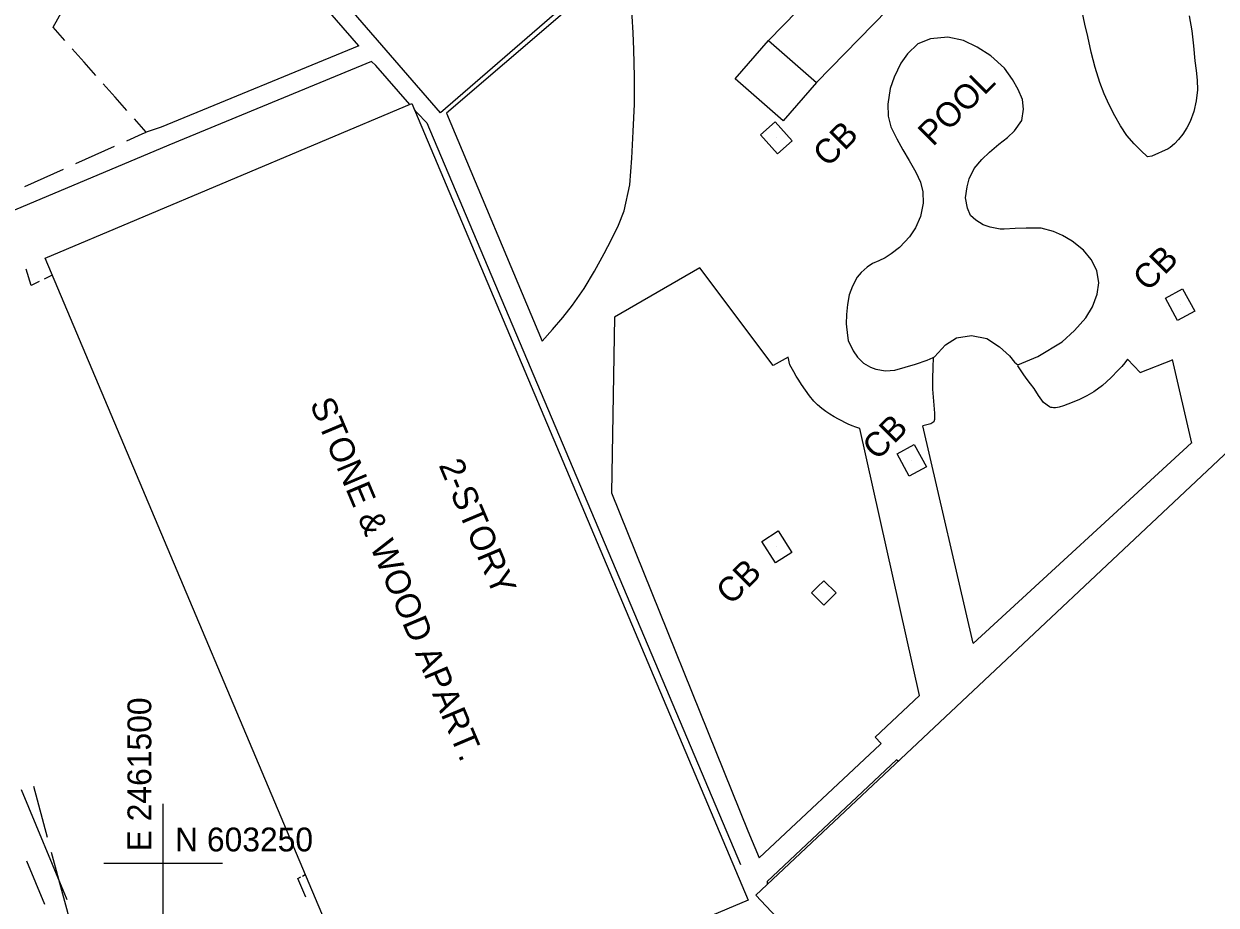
# Model space of a CAD drawing. Extents: x 2443269 to 2494951, y 591171 to 622130.
# Drawn here: x 2461476.6 to 2461677, y 603243 to 603391.1 of the extents above; entities that cross this region are included whole.
import ezdxf

# ---------------------------------------------------------------- set-up
doc = ezdxf.new("R2010")
doc.units = 0
for name, color, linetype in [('SURVEY - CONTROL - Grid', 7, 'Continuous'), ('SURVEY - CONTROL - Grid Text', 7, 'Continuous'), ('SURVEY - DRAINAGE - Bridge Deck with Text', 7, 'Continuous'), ('SURVEY - DRAINAGE - Storm Sewer', 7, 'Continuous'), ('SURVEY - NON-TRANSPORTATION - Buildings', 7, 'Continuous'), ('SURVEY - NON-TRANSPORTATION - Buildings Text', 7, 'Continuous'), ('SURVEY - NON-TRANSPORTATION - Features', 7, 'Continuous'), ('SURVEY - NON-TRANSPORTATION - Features Text', 7, 'Continuous'), ('SURVEY - TRANSPORTATION - Features', 7, 'Continuous'), ('SURVEY - UTILITIES - Gas with Text', 7, 'Continuous'), ('SURVEY - UTILITIES - Water with Text', 7, 'Continuous')]:
    doc.layers.add(name, color=color, linetype=linetype)

msp = doc.modelspace()

# ---------------------------------------------------------------- linework, layer by layer
at = {"layer": 'SURVEY - CONTROL - Grid'}
for p, q in [((2461500, 603240), (2461500, 603260)), ((2461490, 603250), (2461510, 603250))]:
    msp.add_line(p, q, dxfattribs=at)
at = {"layer": 'SURVEY - DRAINAGE - Storm Sewer'}
for p, q in [((2461603.072, 603371.94), (2461603.072, 603371.94)), ((2461670.952, 603343.889), (2461670.952, 603343.889)), ((2461625.841, 603317.737), (2461625.841, 603317.737)), ((2461603.167, 603303.184), (2461603.167, 603303.184))]:
    msp.add_line(p, q, dxfattribs=at)
for points in [[(2461605.716, 603371.444), (2461603.27, 603369.257), (2461600.427, 603372.436), (2461602.873, 603374.623)], [(2461673.415, 603342.806), (2461670.537, 603341.23), (2461668.489, 603344.972), (2461671.367, 603346.547)], [(2461628.3, 603316.646), (2461625.416, 603315.081), (2461623.381, 603318.829), (2461626.265, 603320.394)], [(2461605.698, 603302.271), (2461602.934, 603300.503), (2461600.636, 603304.096), (2461603.4, 603305.864)]]:
    msp.add_lwpolyline(points, close=True, dxfattribs=at)
at = {"layer": 'SURVEY - NON-TRANSPORTATION - Buildings'}
for points in [[(2461612.639, 603521.94), (2461656.503, 603471.28), (2461546.635, 603376.153), (2461502.77, 603426.812)], [(2461480.162, 603351.701), (2461541.789, 603377.711), (2461598.314, 603243.794), (2461536.687, 603217.784)], [(2461705.457, 603344.148), (2461751.487, 603295.169), (2461645.634, 603195.684), (2461599.604, 603244.663)]]:
    msp.add_lwpolyline(points, close=True, dxfattribs=at)
at = {"layer": 'SURVEY - NON-TRANSPORTATION - Features'}
for p, q in [((2461542.711, 603376.126), (2461542.219, 603376.691)), ((2461629.446, 603335.034), (2461629.666, 603335.155)), ((2461662.133, 603334.758), (2461664.249, 603332.478)), ((2461664.249, 603332.478), (2461669.659, 603334.621)), ((2461669.614, 603334.667), (2461672.845, 603320.644)), ((2461627.16, 603278.207), (2461617.114, 603323.102)), ((2461636.182, 603286.996), (2461627.681, 603323.538)), ((2461672.845, 603320.69), (2461636.182, 603286.953)), ((2461619.669, 603271.182), (2461627.16, 603278.207)), ((2461620.673, 603270.113), (2461619.669, 603271.182)), ((2461601.559, 603246.917), (2461601.54, 603246.481))]:
    msp.add_line(p, q, dxfattribs=at)
for points in [[(2461532.875, 603387.435), (2461501.33, 603423.698), (2461501.543, 603428.318)], [(2461601.749, 603388.315), (2461618.875, 603405.854), (2461626.53, 603398.38), (2461609.824, 603381.267)], [(2461577.258, 603401.533), (2461547.622, 603376.123), (2461563.712, 603337.754)], [(2461563.712, 603337.754), (2461565.45, 603339.745), (2461567.189, 603341.737), (2461568.83, 603343.8), (2461570.749, 603346.605), (2461572.507, 603349.529), (2461574.141, 603352.518), (2461575.378, 603354.867), (2461576.536, 603357.258), (2461577.494, 603359.706), (2461578.439, 603364.033), (2461578.807, 603368.521), (2461579.02, 603373.023), (2461579.22, 603377.609), (2461579.259, 603382.209), (2461579.148, 603386.802), (2461579.026, 603389.604), (2461578.846, 603392.403), (2461578.561, 603395.191), (2461578.357, 603396.966), (2461578.108, 603398.735), (2461577.685, 603400.454), (2461577.294, 603401.451), (2461577.258, 603401.533)], [(2461672.491, 603392.442), (2461672.95, 603389.962), (2461673.216, 603387.439), (2461673.442, 603384.912), (2461673.649, 603383.279), (2461673.836, 603381.641), (2461673.865, 603380.014), (2461673.672, 603378.19), (2461673.285, 603376.379), (2461672.655, 603374.67), (2461672.1, 603373.603), (2461671.441, 603372.58), (2461670.683, 603371.645), (2461670.001, 603370.956), (2461669.256, 603370.326), (2461668.944, 603370.122), (2461666.228, 603368.869), (2461665.483, 603368.741), (2461664.325, 603369.794), (2461663.249, 603370.926), (2461661.989, 603372.353), (2461660.929, 603373.977), (2461659.968, 603375.661), (2461659.026, 603377.472), (2461658.2, 603379.345), (2461657.461, 603381.251), (2461656.658, 603383.784), (2461656.011, 603386.369), (2461655.417, 603388.968), (2461654.945, 603391.061), (2461654.509, 603393.161)], [(2461629.666, 603335.155), (2461631.539, 603337.167), (2461633.354, 603338.325), (2461635.91, 603338.735), (2461638.459, 603338.243), (2461640.575, 603336.796), (2461642.268, 603335.296), (2461643.114, 603334.23), (2461643.695, 603333.8), (2461647.055, 603335.165), (2461651.119, 603337.662), (2461653.203, 603339.542), (2461655.129, 603341.688), (2461656.231, 603343.567), (2461657.018, 603345.693), (2461657.314, 603347.56), (2461656.972, 603349.644), (2461655.995, 603351.497), (2461654.735, 603353.039), (2461652.789, 603354.565), (2461651.159, 603355.523), (2461649.692, 603356.189), (2461647.616, 603356.75), (2461645.096, 603356.763), (2461643.229, 603356.704), (2461641.375, 603356.609), (2461640.719, 603356.612), (2461639.013, 603356.94), (2461637.868, 603357.317), (2461636.621, 603358.082), (2461635.745, 603358.899), (2461635.207, 603360.152), (2461634.899, 603361.845), (2461635.132, 603363.715), (2461635.503, 603365.047), (2461636.359, 603366.822), (2461637.602, 603368.295), (2461638.911, 603369.555), (2461640.506, 603370.887), (2461641.923, 603372.025), (2461643.111, 603373.128), (2461644.354, 603374.883), (2461644.646, 603376.75), (2461644.443, 603378.407), (2461643.731, 603380.067), (2461642.77, 603381.73), (2461641.425, 603383.676), (2461639.144, 603385.716), (2461636.845, 603387.209), (2461634.541, 603388.295), (2461631.92, 603388.876), (2461628.994, 603388.61), (2461626.838, 603387.741), (2461625.119, 603386.094), (2461623.984, 603384.516), (2461622.894, 603382.14), (2461622.215, 603380.224), (2461621.795, 603377.583), (2461621.887, 603375.575), (2461622.353, 603373.81), (2461623.311, 603371.76), (2461624.358, 603369.955), (2461625.408, 603368.154), (2461626.523, 603366.192), (2461627.287, 603364.476), (2461627.721, 603362.888), (2461627.763, 603360.985), (2461627.307, 603358.731), (2461626.487, 603356.832), (2461625.44, 603355.323), (2461624.689, 603354.45), (2461623.78, 603353.538), (2461622.379, 603352.436), (2461621.356, 603351.773), (2461620.293, 603351.251), (2461619.269, 603350.798), (2461618.351, 603350.221), (2461617.34, 603349.329), (2461616.684, 603348.505), (2461615.883, 603347.029), (2461615.329, 603345.533), (2461615.037, 603343.948), (2461614.85, 603342.258), (2461614.807, 603340.71), (2461615.024, 603338.705), (2461615.171, 603337.865), (2461615.992, 603336.169), (2461616.723, 603335.073), (2461617.74, 603334.079), (2461618.918, 603333.403), (2461619.814, 603333.046), (2461621.415, 603332.754), (2461623.019, 603332.888), (2461624.751, 603333.371), (2461626.464, 603333.889), (2461628.406, 603334.601), (2461629.446, 603335.034)], [(2461532.875, 603387.435), (2461499.65, 603373.741), (2461497.137, 603372.921)], [(2461535.044, 603384.788), (2461500.959, 603370.733), (2461473.964, 603359.352)], [(2461541.454, 603377.57), (2461535.752, 603384.125), (2461535.044, 603384.788)], [(2461542.711, 603376.126), (2461544.309, 603374.493), (2461597.032, 603249.801)], [(2461605.063, 603335.093), (2461602.56, 603333.705), (2461590.227, 603350.093), (2461575.844, 603341.792), (2461575.358, 603312.285), (2461598.259, 603255.451), (2461600.185, 603250.904)], [(2461617.114, 603323.102), (2461616.461, 603323.335), (2461615.805, 603323.564), (2461615.162, 603323.823), (2461614.61, 603324.083), (2461614.069, 603324.361), (2461613.534, 603324.65), (2461612.809, 603325.054), (2461612.097, 603325.474), (2461611.412, 603325.933), (2461610.7, 603326.471), (2461610.02, 603327.048), (2461609.381, 603327.669), (2461608.633, 603328.554), (2461607.957, 603329.512), (2461607.314, 603330.49), (2461606.851, 603331.189), (2461606.405, 603331.898), (2461606.011, 603332.629), (2461605.362, 603333.768), (2461605.063, 603335.093)], [(2461629.446, 603335.034), (2461629.377, 603333.328), (2461629.302, 603331.501), (2461629.305, 603329.676), (2461629.423, 603328.344), (2461629.581, 603327.016), (2461629.643, 603325.684), (2461629.66, 603325.152), (2461629.663, 603324.621), (2461629.541, 603324.188), (2461629.066, 603323.859), (2461628.373, 603323.699), (2461627.681, 603323.538)], [(2461662.133, 603334.758), (2461661.635, 603334.145), (2461661.136, 603333.528), (2461660.621, 603332.931), (2461659.322, 603331.583), (2461657.927, 603330.333), (2461656.425, 603329.24), (2461655.257, 603328.567), (2461654.033, 603327.98), (2461652.783, 603327.452), (2461652.081, 603327.163), (2461651.372, 603326.894), (2461650.647, 603326.694), (2461650.329, 603326.628), (2461650.011, 603326.573), (2461649.692, 603326.563), (2461649.463, 603326.592), (2461649.233, 603326.642), (2461649.013, 603326.704), (2461647.963, 603327.442), (2461647.169, 603328.613), (2461646.405, 603329.804), (2461645.821, 603330.569), (2461645.25, 603331.34), (2461644.696, 603332.124), (2461644.358, 603332.619), (2461644.023, 603333.121), (2461643.692, 603333.62)], [(2461600.185, 603250.904), (2461620.516, 603269.965), (2461620.673, 603270.113)], [(2461623.538, 603267.157), (2461623.295, 603267.416), (2461601.559, 603246.917)]]:
    msp.add_lwpolyline(points, dxfattribs=at)
for points in [[(2461609.824, 603381.267), (2461604.204, 603374.83), (2461596.129, 603381.878), (2461601.749, 603388.315)], [(2461610.025, 603296.471), (2461611.056, 603297.502), (2461613.119, 603295.44), (2461611.056, 603293.378), (2461608.994, 603295.44)]]:
    msp.add_lwpolyline(points, close=True, dxfattribs=at)
at = {"layer": 'SURVEY - TRANSPORTATION - Features'}
for p, q in [((2461481.5, 603390.552), (2461483.073, 603393.375)), ((2461483.486, 603388.313), (2461481.5, 603390.552)), ((2461481.5, 603390.552), (2461481.5, 603390.552)), ((2461486.713, 603384.675), (2461484.727, 603386.914)), ((2461488.698, 603382.436), (2461486.713, 603384.675)), ((2461491.925, 603378.798), (2461489.939, 603381.037)), ((2461493.91, 603376.559), (2461491.925, 603378.798)), ((2461497.137, 603372.921), (2461495.151, 603375.16)), ((2461493.881, 603371.439), (2461496.484, 603372.603)), ((2461496.484, 603372.603), (2461497.137, 603372.921)), ((2461497.137, 603372.921), (2461497.137, 603372.921)), ((2461488.573, 603369.067), (2461491.84, 603370.527)), ((2461485.307, 603367.608), (2461488.573, 603369.067)), ((2461480, 603365.235), (2461483.266, 603366.695)), ((2461476.734, 603363.776), (2461480, 603365.235)), ((2461477.793, 603347.15), (2461476.948, 603349.845)), ((2461481.359, 603348.859), (2461480.001, 603348.208)), ((2461479.152, 603347.801), (2461477.793, 603347.15)), ((2461477.793, 603347.15), (2461477.793, 603347.15)), ((2461477, 603250.435), (2461478.524, 603246.787)), ((2461478.524, 603246.787), (2461480.048, 603243.138)), ((2461522.635, 603247.455), (2461523.113, 603247.702)), ((2461524.009, 603244.308), (2461522.635, 603247.455)), ((2461522.635, 603247.455), (2461522.635, 603247.455)), ((2461523.411, 603247.856), (2461523.889, 603248.102)), ((2461523.889, 603248.102), (2461523.889, 603248.102))]:
    msp.add_line(p, q, dxfattribs=at)
at = {"layer": 'SURVEY - UTILITIES - Gas with Text'}
for p, q in [((2461478.174, 603262.955), (2461480.49, 603254.408)), ((2461481.185, 603251.843), (2461485.817, 603234.749))]:
    msp.add_line(p, q, dxfattribs=at)
at = {"layer": 'SURVEY - UTILITIES - Water with Text'}
msp.add_line((2461483.862, 603243.867), (2461476.189, 603262.337), dxfattribs=at)

# ---------------------------------------------------------------- texts
at = {"layer": 'SURVEY - CONTROL - Grid Text'}
msp.add_text('E 2461500', height=4, rotation=90, dxfattribs=at).set_placement((2461498, 603252))
msp.add_text('N 603250', height=4, dxfattribs=at).set_placement((2461502, 603252))
at = {"layer": 'SURVEY - DRAINAGE - Bridge Deck with Text'}
for rotation, p in [(44.9, (2461611.72, 603366.865)), (45, (2461665.516, 603345.966)), (45, (2461620.041, 603317.575)), (45, (2461595.447, 603293.256))]:
    msp.add_text('CB', height=4.101, rotation=rotation, dxfattribs=at).set_placement(p)
at = {"layer": 'SURVEY - NON-TRANSPORTATION - Buildings Text'}
for s, p in [('STONE & WOOD APART.', (2461524.594, 603327.255)), ('2-STORY', (2461546.275, 603316.931))]:
    msp.add_text(s, height=4.166, rotation=292.88416, dxfattribs=at).set_placement(p)
at = {"layer": 'SURVEY - NON-TRANSPORTATION - Features Text'}
msp.add_text('POOL', height=4.101, rotation=44.9, dxfattribs=at).set_placement((2461629.384, 603370.375))

doc.saveas('drawing.dxf')
